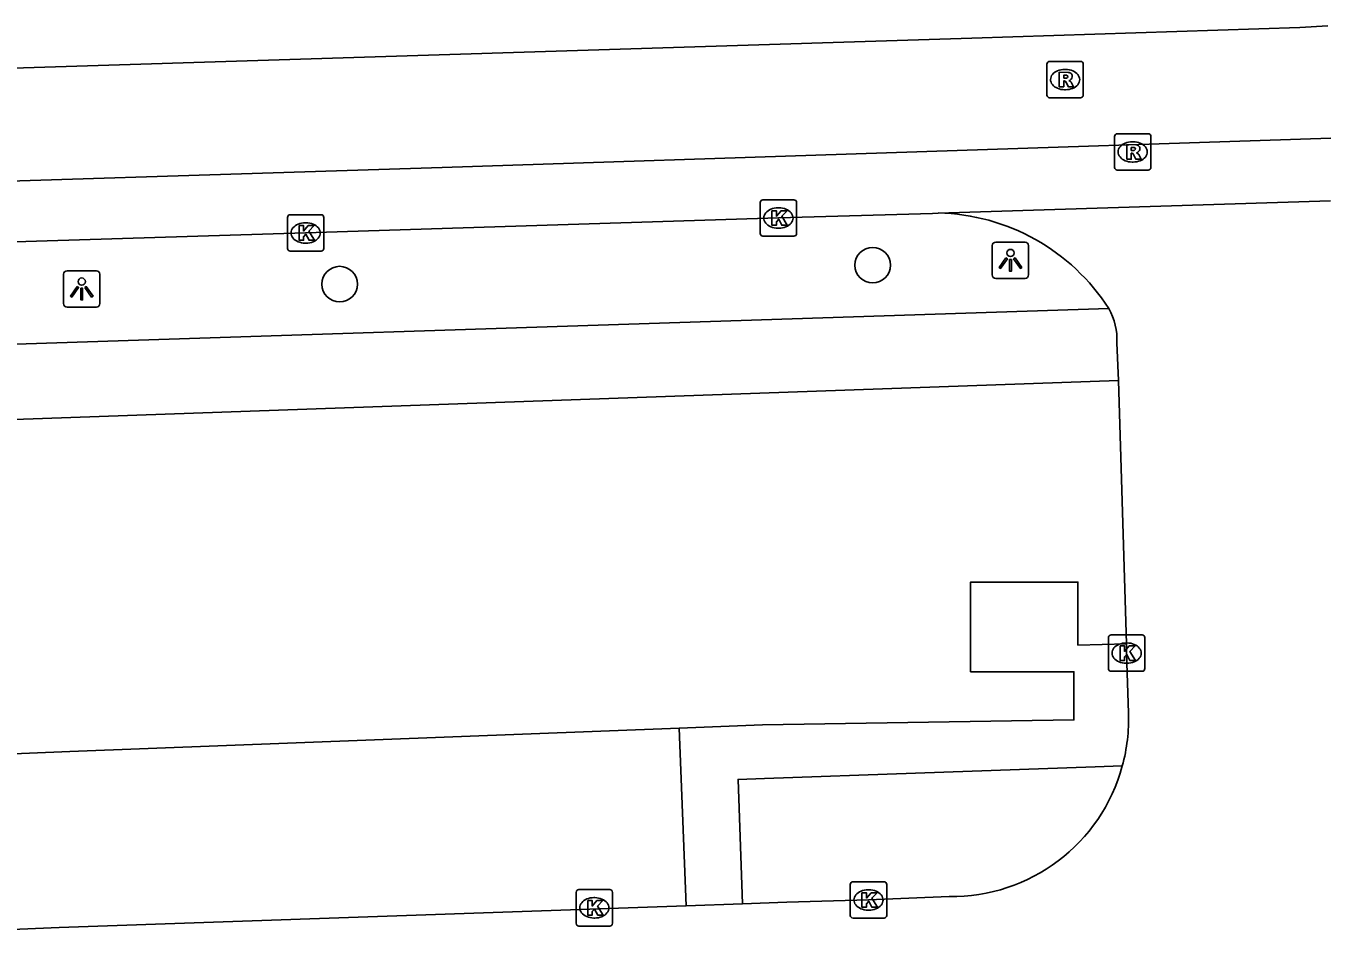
# Model space of a CAD drawing. Extents: x 160557 to 161245, y 385330 to 386505.
# Drawn here: x 160942.08 to 160977.75, y 386429.16 to 386454.46 of the extents above; entities that cross this region are included whole.
import ezdxf

# ---------------------------------------------------------------- set-up
doc = ezdxf.new("R2010")
doc.units = 0
for name, color, linetype in [('IMGEO_Boom', 7, 'Continuous'), ('IMGEO_Kolk', 7, 'Continuous'), ('IMGEO_Lichtpunt', 7, 'Continuous'), ('IMGEO_Parkeervlak_open', 7, 'Continuous'), ('IMGEO_Rijbaan_lokaal_gesloten', 7, 'Continuous'), ('IMGEO_Rijbaan_lokaal_open', 7, 'Continuous'), ('IMGEO_Rioolput', 7, 'Continuous'), ('IMGEO_Voetpad_open', 7, 'Continuous')]:
    doc.layers.add(name, color=color, linetype=linetype)

msp = doc.modelspace()

# ---------------------------------------------------------------- linework, layer by layer
at = {"layer": 'IMGEO_Boom'}
for centre in [(160965.362, 386447.881), (160950.704, 386447.361)]:
    msp.add_circle(centre, 0.489, dxfattribs=at)
at = {"layer": 'IMGEO_Kolk'}
for p, q in [((160962.27, 386448.753), (160962.27, 386449.605)), ((160962.345, 386449.679), (160963.197, 386449.679)), ((160963.271, 386449.605), (160963.271, 386448.753)), ((160949.268, 386448.342), (160949.268, 386449.194)), ((160949.343, 386449.268), (160950.195, 386449.268)), ((160950.269, 386449.194), (160950.269, 386448.342)), ((160962.758, 386449.459), (160962.783, 386449.459)), ((160949.756, 386449.048), (160949.781, 386449.048)), ((160962.781, 386448.899), (160962.756, 386448.899)), ((160949.779, 386448.488), (160949.754, 386448.488)), ((160963.197, 386448.679), (160962.345, 386448.679)), ((160950.195, 386448.268), (160949.343, 386448.268)), ((160971.845, 386436.789), (160971.845, 386437.641)), ((160971.92, 386437.715), (160972.772, 386437.715)), ((160972.333, 386437.495), (160972.358, 386437.495)), ((160972.846, 386437.641), (160972.846, 386436.789)), ((160972.772, 386436.715), (160971.92, 386436.715)), ((160972.356, 386436.935), (160972.331, 386436.935)), ((160957.207, 386429.786), (160957.207, 386430.638)), ((160957.282, 386430.712), (160958.134, 386430.712)), ((160958.208, 386430.638), (160958.208, 386429.786)), ((160964.747, 386430.003), (160964.747, 386430.855)), ((160964.822, 386430.929), (160965.674, 386430.929)), ((160965.235, 386430.709), (160965.26, 386430.709)), ((160965.748, 386430.855), (160965.748, 386430.003)), ((160957.695, 386430.492), (160957.72, 386430.492)), ((160957.718, 386429.932), (160957.693, 386429.932)), ((160965.674, 386429.929), (160964.822, 386429.929)), ((160965.258, 386430.149), (160965.233, 386430.149)), ((160958.134, 386429.712), (160957.282, 386429.712))]:
    msp.add_line(p, q, dxfattribs=at)
for points in [[(160962.27, 386448.753), (160962.27, 386449.605)], [(160962.345, 386449.679), (160963.197, 386449.679)], [(160963.271, 386449.605), (160963.271, 386448.753)], [(160949.268, 386448.342), (160949.268, 386449.194)], [(160949.343, 386449.268), (160950.195, 386449.268)], [(160950.269, 386449.194), (160950.269, 386448.342)], [(160962.591, 386449.379), (160962.714, 386449.379), (160962.714, 386449.228), (160962.844, 386449.379), (160963.008, 386449.379), (160962.862, 386449.228), (160963.015, 386448.979), (160962.863, 386448.979), (160962.778, 386449.143), (160962.714, 386449.076), (160962.714, 386448.979), (160962.591, 386448.979), (160962.591, 386449.379)], [(160949.589, 386448.968), (160949.712, 386448.968), (160949.712, 386448.817), (160949.842, 386448.968), (160950.006, 386448.968), (160949.86, 386448.817), (160950.013, 386448.568), (160949.861, 386448.568), (160949.776, 386448.732), (160949.712, 386448.665), (160949.712, 386448.568), (160949.589, 386448.568), (160949.589, 386448.968)], [(160963.197, 386448.679), (160962.345, 386448.679)], [(160950.195, 386448.268), (160949.343, 386448.268)], [(160971.845, 386436.789), (160971.845, 386437.641)], [(160971.92, 386437.715), (160972.772, 386437.715)], [(160972.166, 386437.415), (160972.289, 386437.415), (160972.289, 386437.264), (160972.419, 386437.415), (160972.583, 386437.415), (160972.437, 386437.264), (160972.59, 386437.015), (160972.438, 386437.015), (160972.353, 386437.179), (160972.289, 386437.112), (160972.289, 386437.015), (160972.166, 386437.015), (160972.166, 386437.415)], [(160972.846, 386437.641), (160972.846, 386436.789)], [(160972.772, 386436.715), (160971.92, 386436.715)], [(160957.207, 386429.786), (160957.207, 386430.638)], [(160957.282, 386430.712), (160958.134, 386430.712)], [(160958.208, 386430.638), (160958.208, 386429.786)], [(160964.747, 386430.003), (160964.747, 386430.855)], [(160964.822, 386430.929), (160965.674, 386430.929)], [(160965.068, 386430.629), (160965.191, 386430.629), (160965.191, 386430.478), (160965.321, 386430.629), (160965.485, 386430.629), (160965.339, 386430.478), (160965.492, 386430.229), (160965.34, 386430.229), (160965.255, 386430.393), (160965.191, 386430.326), (160965.191, 386430.229), (160965.068, 386430.229), (160965.068, 386430.629)], [(160965.748, 386430.855), (160965.748, 386430.003)], [(160957.528, 386430.412), (160957.651, 386430.412), (160957.651, 386430.261), (160957.781, 386430.412), (160957.945, 386430.412), (160957.799, 386430.261), (160957.952, 386430.012), (160957.8, 386430.012), (160957.715, 386430.176), (160957.651, 386430.109), (160957.651, 386430.012), (160957.528, 386430.012), (160957.528, 386430.412)], [(160965.674, 386429.929), (160964.822, 386429.929)], [(160958.134, 386429.712), (160957.282, 386429.712)]]:
    msp.add_lwpolyline(points, dxfattribs=at)
for centre, start, end in [((160962.347, 386449.603), 91.552, 178.448), ((160962.347, 386449.603), 91.552, 178.448), ((160963.195, 386449.603), 1.552, 88.448), ((160963.195, 386449.603), 1.552, 88.448), ((160949.345, 386449.192), 91.552, 178.448), ((160949.345, 386449.192), 91.552, 178.448), ((160950.193, 386449.192), 1.552, 88.448), ((160950.193, 386449.192), 1.552, 88.448), ((160962.347, 386448.755), 181.552, 268.448), ((160962.347, 386448.755), 181.552, 268.448), ((160963.195, 386448.755), 271.552, 358.448), ((160963.195, 386448.755), 271.552, 358.448), ((160949.345, 386448.344), 181.552, 268.448), ((160949.345, 386448.344), 181.552, 268.448), ((160950.193, 386448.344), 271.552, 358.448), ((160950.193, 386448.344), 271.552, 358.448), ((160971.922, 386437.639), 91.552, 178.448), ((160971.922, 386437.639), 91.552, 178.448), ((160972.77, 386437.639), 1.552, 88.448), ((160972.77, 386437.639), 1.552, 88.448), ((160971.922, 386436.791), 181.552, 268.448), ((160971.922, 386436.791), 181.552, 268.448), ((160972.77, 386436.791), 271.552, 358.448), ((160972.77, 386436.791), 271.552, 358.448), ((160957.284, 386430.636), 91.552, 178.448), ((160957.284, 386430.636), 91.552, 178.448), ((160958.132, 386430.636), 1.552, 88.448), ((160958.132, 386430.636), 1.552, 88.448), ((160964.824, 386430.853), 91.552, 178.448), ((160964.824, 386430.853), 91.552, 178.448), ((160965.672, 386430.853), 1.552, 88.448), ((160965.672, 386430.853), 1.552, 88.448), ((160964.824, 386430.005), 181.552, 268.448), ((160964.824, 386430.005), 181.552, 268.448), ((160965.672, 386430.005), 271.552, 358.448), ((160965.672, 386430.005), 271.552, 358.448), ((160957.284, 386429.788), 181.552, 268.448), ((160957.284, 386429.788), 181.552, 268.448), ((160958.132, 386429.788), 271.552, 358.448), ((160958.132, 386429.788), 271.552, 358.448)]:
    msp.add_arc(centre, 0.0765, start, end, dxfattribs=at)
for centre, major_axis, ratio, start_param, end_param in [((160962.757, 386449.179), (-0.387, 0.002), 0.722429, 4.712389, 7.853982), ((160962.782, 386449.179), (-0.39, 0.002), 0.717154, 1.570796, 4.712389), ((160949.755, 386448.768), (-0.387, 0.002), 0.722429, 4.712389, 7.853982), ((160949.78, 386448.768), (-0.39, 0.002), 0.717154, 1.570796, 4.712389), ((160972.332, 386437.215), (-0.387, 0.002), 0.722429, 4.712389, 7.853982), ((160972.357, 386437.215), (-0.39, 0.002), 0.717154, 1.570796, 4.712389), ((160965.234, 386430.429), (-0.387, 0.002), 0.722429, 4.712389, 7.853982), ((160965.259, 386430.429), (-0.39, 0.002), 0.717154, 1.570796, 4.712389), ((160957.694, 386430.212), (-0.387, 0.002), 0.722429, 4.712389, 7.853982), ((160957.719, 386430.212), (-0.39, 0.002), 0.717154, 1.570796, 4.712389)]:
    msp.add_ellipse(centre, major_axis=major_axis, ratio=ratio, start_param=start_param, end_param=end_param, dxfattribs=at)
at = {"layer": 'IMGEO_Lichtpunt'}
for p, q in [((160968.653, 386448.419), (160968.653, 386447.612)), ((160968.653, 386448.419), (160968.653, 386447.612)), ((160969.555, 386448.514), (160968.747, 386448.514)), ((160969.555, 386448.514), (160968.747, 386448.514)), ((160969.649, 386447.612), (160969.649, 386448.419)), ((160969.649, 386447.612), (160969.649, 386448.419)), ((160944.014, 386447.727), (160943.206, 386447.727)), ((160944.014, 386447.727), (160943.206, 386447.727)), ((160943.112, 386447.632), (160943.112, 386446.825)), ((160943.112, 386447.632), (160943.112, 386446.825)), ((160944.108, 386446.825), (160944.108, 386447.632)), ((160944.108, 386446.825), (160944.108, 386447.632)), ((160968.747, 386447.518), (160969.555, 386447.518)), ((160968.747, 386447.518), (160969.555, 386447.518)), ((160943.206, 386446.731), (160944.014, 386446.731)), ((160943.206, 386446.731), (160944.014, 386446.731))]:
    msp.add_line(p, q, dxfattribs=at)
for points in [[(160969.027, 386448.083), (160969.066, 386448.055), (160968.878, 386447.793), (160968.84, 386447.82), (160969.027, 386448.083)], [(160969.239, 386448.055), (160969.277, 386448.082), (160969.464, 386447.82), (160969.425, 386447.792), (160969.239, 386448.055)], [(160969.129, 386448.035), (160969.176, 386448.035), (160969.176, 386447.713), (160969.129, 386447.713), (160969.129, 386448.035)], [(160943.486, 386447.296), (160943.525, 386447.268), (160943.337, 386447.006), (160943.299, 386447.033), (160943.486, 386447.296)], [(160943.588, 386447.248), (160943.635, 386447.248), (160943.635, 386446.926), (160943.588, 386446.926), (160943.588, 386447.248)], [(160943.698, 386447.268), (160943.736, 386447.295), (160943.923, 386447.033), (160943.884, 386447.005), (160943.698, 386447.268)]]:
    msp.add_lwpolyline(points, dxfattribs=at)
for centre in [(160969.152, 386448.217), (160943.611, 386447.43)]:
    msp.add_circle(centre, 0.0994, dxfattribs=at)
for centre, start, end in [((160968.747, 386448.419), 90, 180), ((160968.747, 386448.419), 90, 180), ((160969.555, 386448.419), 0, 90), ((160969.555, 386448.419), 0, 90), ((160943.206, 386447.632), 90, 180), ((160943.206, 386447.632), 90, 180), ((160944.014, 386447.632), 0, 90), ((160944.014, 386447.632), 0, 90), ((160968.747, 386447.612), 180, 270), ((160968.747, 386447.612), 180, 270), ((160969.555, 386447.612), 270, 0), ((160969.555, 386447.612), 270, 360), ((160943.206, 386446.825), 180, 270), ((160943.206, 386446.825), 180, 270), ((160944.014, 386446.825), 270, 0), ((160944.014, 386446.825), 270, 360)]:
    msp.add_arc(centre, 0.0946, start, end, dxfattribs=at)
at = {"layer": 'IMGEO_Parkeervlak_open'}
msp.add_lwpolyline([(160868.522, 386429.265), (160870.523, 386429.336), (160870.398, 386431.926), (160874.728, 386432.054), (160889.661, 386432.6), (160941.272, 386434.425), (160943.281, 386434.512), (160960.041, 386435.154)], dxfattribs=at)
at = {"layer": 'IMGEO_Rijbaan_lokaal_gesloten'}
for points in [[(160852.71, 386452.225), (160852.696, 386450.515), (160914.745, 386452.456), (160968.089, 386454.126), (160977.113, 386454.414), (160977.884, 386454.459)], [(160977.958, 386451.373), (160953.521, 386450.568), (160901.237, 386448.921), (160852.696, 386447.375), (160852.687, 386446.189), (160852.709, 386445.698)], [(160977.951, 386449.648), (160967.167, 386449.316)], [(160930.106, 386448.161), (160937.326, 386448.383), (160949.769, 386448.768), (160962.771, 386449.179), (160967.01, 386449.301), (160967.167, 386449.316)]]:
    msp.add_lwpolyline(points, dxfattribs=at)
at = {"layer": 'IMGEO_Rijbaan_lokaal_open'}
for points in [[(160972.076, 386445.745), (160972.126, 386444.713)], [(160972.126, 386444.713), (160972.339, 386437.466)], [(160972.339, 386437.466), (160972.346, 386437.215), (160972.395, 386435.57)], [(160960.229, 386430.271), (160942.99, 386429.67), (160941.909, 386429.625), (160896.441, 386427.955), (160890.04, 386427.78), (160868.603, 386426.969)], [(160961.778, 386430.325), (160960.229, 386430.271)], [(160967.467, 386430.523), (160965.248, 386430.429), (160962.998, 386430.367), (160961.778, 386430.325)]]:
    msp.add_lwpolyline(points, dxfattribs=at)
for centre, radius, start, end in [((160967.047, 386443.612), 5.706, 32.6158, 88.7964), ((160970.433, 386445.854), 1.646, 356.2208, 30.4161), ((160967.559, 386435.386), 4.839, 344.7457, 2.177), ((160967.532, 386435.388), 4.866, 269.2305, 344.8052)]:
    msp.add_arc(centre, radius, start, end, dxfattribs=at)
at = {"layer": 'IMGEO_Rioolput'}
for p, q in [((160970.229, 386453.485), (160971.081, 386453.485)), ((160970.154, 386452.559), (160970.154, 386453.411)), ((160970.642, 386453.265), (160970.667, 386453.265)), ((160971.155, 386453.411), (160971.155, 386452.559)), ((160970.665, 386452.705), (160970.64, 386452.705)), ((160971.081, 386452.485), (160970.229, 386452.485)), ((160972.013, 386450.57), (160972.013, 386451.422)), ((160972.088, 386451.496), (160972.94, 386451.496)), ((160972.501, 386451.276), (160972.526, 386451.276)), ((160973.014, 386451.422), (160973.014, 386450.57)), ((160972.524, 386450.716), (160972.499, 386450.716)), ((160972.94, 386450.496), (160972.088, 386450.496))]:
    msp.add_line(p, q, dxfattribs=at)
for points in [[(160970.229, 386453.485), (160971.081, 386453.485)], [(160970.154, 386452.559), (160970.154, 386453.411)], [(160970.743, 386453.183), (160970.491, 386453.185), (160970.491, 386452.785)], [(160970.669, 386453.104), (160970.615, 386453.104), (160970.615, 386453.023)], [(160971.155, 386453.411), (160971.155, 386452.559)], [(160970.491, 386452.785), (160970.615, 386452.785), (160970.615, 386452.947), (160970.626, 386452.947)], [(160970.615, 386453.023), (160970.667, 386453.023)], [(160970.673, 386452.918), (160970.744, 386452.785), (160970.884, 386452.785), (160970.819, 386452.911)], [(160971.081, 386452.485), (160970.229, 386452.485)], [(160972.013, 386450.57), (160972.013, 386451.422)], [(160972.088, 386451.496), (160972.94, 386451.496)], [(160973.014, 386451.422), (160973.014, 386450.57)], [(160972.602, 386451.194), (160972.35, 386451.196), (160972.35, 386450.796)], [(160972.35, 386450.796), (160972.474, 386450.796), (160972.474, 386450.958), (160972.485, 386450.958)], [(160972.528, 386451.115), (160972.474, 386451.115), (160972.474, 386451.034)], [(160972.474, 386451.034), (160972.526, 386451.034)], [(160972.532, 386450.929), (160972.603, 386450.796), (160972.743, 386450.796), (160972.678, 386450.922)], [(160972.94, 386450.496), (160972.088, 386450.496)]]:
    msp.add_lwpolyline(points, dxfattribs=at)
for centre, radius, start, end in [((160970.231, 386453.409), 0.0765, 91.552, 178.448), ((160970.231, 386453.409), 0.0765, 91.552, 178.448), ((160971.079, 386453.409), 0.0765, 1.552, 88.448), ((160971.079, 386453.409), 0.0765, 1.552, 88.448), ((160970.675, 386453.008), 0.0964, 77.0061, 93.1865), ((160970.689, 386453.065), 0.0378, 276.6634, 79.6772), ((160970.742, 386453.073), 0.109, 350.3612, 89.416), ((160970.74, 386453.073), 0.112, 277.5842, 350.9817), ((160970.625, 386452.894), 0.0533, 26.0293, 88.6989), ((160970.651, 386453.212), 0.19, 274.7715, 282.9687), ((160970.724, 386452.858), 0.108, 29.5134, 73.7905), ((160970.231, 386452.561), 0.0765, 181.552, 268.448), ((160970.231, 386452.561), 0.0765, 181.552, 268.448), ((160971.079, 386452.561), 0.0765, 271.552, 358.448), ((160971.079, 386452.561), 0.0765, 271.552, 358.448), ((160972.09, 386451.42), 0.0765, 91.552, 178.448), ((160972.09, 386451.42), 0.0765, 91.552, 178.448), ((160972.938, 386451.42), 0.0765, 1.552, 88.448), ((160972.938, 386451.42), 0.0765, 1.552, 88.448), ((160972.484, 386450.905), 0.0533, 26.0293, 88.6989), ((160972.51, 386451.223), 0.19, 274.7715, 282.9687), ((160972.534, 386451.019), 0.0964, 77.0061, 93.1865), ((160972.548, 386451.076), 0.0378, 276.6634, 79.6772), ((160972.601, 386451.084), 0.109, 350.3612, 89.416), ((160972.599, 386451.084), 0.112, 277.5842, 350.9817), ((160972.583, 386450.869), 0.108, 29.5134, 73.7905), ((160972.09, 386450.572), 0.0765, 181.552, 268.448), ((160972.09, 386450.572), 0.0765, 181.552, 268.448), ((160972.938, 386450.572), 0.0765, 271.552, 358.448), ((160972.938, 386450.572), 0.0765, 271.552, 358.448)]:
    msp.add_arc(centre, radius, start, end, dxfattribs=at)
for centre, major_axis, ratio, start_param, end_param in [((160970.641, 386452.985), (-0.387, 0.002), 0.722429, 4.712389, 7.853982), ((160970.666, 386452.985), (-0.39, 0.002), 0.717154, 1.570796, 4.712389), ((160972.5, 386450.996), (-0.387, 0.002), 0.722429, 4.712389, 7.853982), ((160972.525, 386450.996), (-0.39, 0.002), 0.717154, 1.570796, 4.712389)]:
    msp.add_ellipse(centre, major_axis=major_axis, ratio=ratio, start_param=start_param, end_param=end_param, dxfattribs=at)
at = {"layer": 'IMGEO_Voetpad_open'}
for points in [[(160930.106, 386448.161), (160930.229, 386445.311), (160931.965, 386445.388), (160971.853, 386446.687)], [(160972.126, 386444.713), (160937.591, 386443.488), (160886.276, 386441.629), (160825.373, 386439.458), (160814.834, 386439.093), (160800.419, 386438.624), (160707.062, 386435.203)], [(160960.041, 386435.154), (160962.332, 386435.242), (160970.895, 386435.378), (160970.895, 386436.703), (160968.056, 386436.703), (160968.056, 386439.167), (160971.006, 386439.167), (160971.006, 386437.437), (160972.339, 386437.466)], [(160960.041, 386435.154), (160960.229, 386430.271)], [(160972.228, 386434.113), (160971.481, 386434.087), (160966.538, 386433.913), (160962.383, 386433.768), (160961.659, 386433.742), (160961.778, 386430.325)]]:
    msp.add_lwpolyline(points, dxfattribs=at)

doc.saveas('drawing.dxf')
